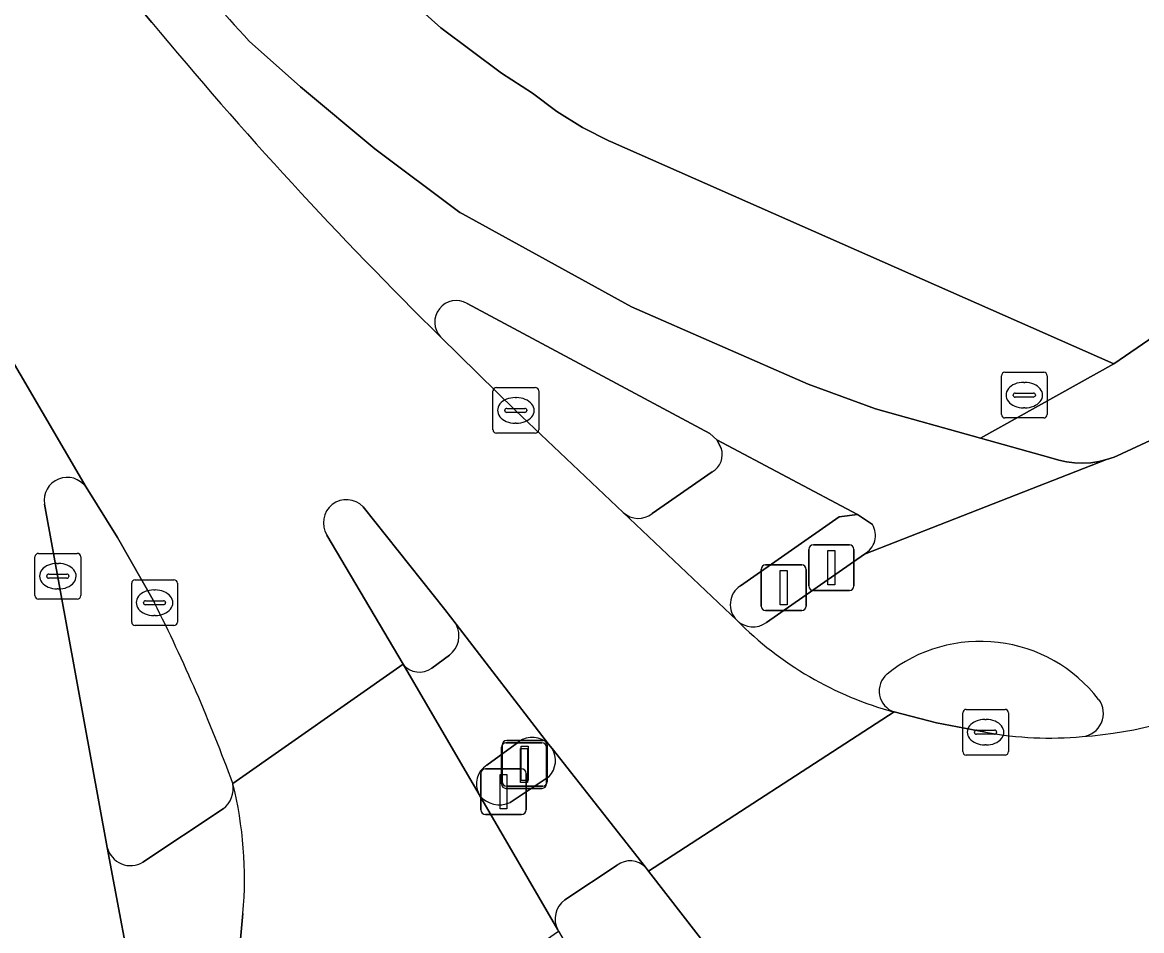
# Model space of a CAD drawing. Extents: x 157445 to 158888, y 383061 to 384688.
# Drawn here: x 158067.74 to 158092.26, y 383307.41 to 383327.31 of the extents above; entities that cross this region are included whole.
import ezdxf

# ---------------------------------------------------------------- set-up
doc = ezdxf.new("R2010")
doc.units = 0
for name, color, linetype in [('IMGEO_Brandkraan', 7, 'Continuous'), ('IMGEO_Drukknoppaal', 7, 'Continuous'), ('IMGEO_Erf', 7, 'Continuous'), ('IMGEO_Fietspad_gesloten', 7, 'Continuous'), ('IMGEO_Fietspad_open', 7, 'Continuous'), ('IMGEO_Kolk', 7, 'Continuous'), ('IMGEO_Lichtmast', 7, 'Continuous'), ('IMGEO_Rijbaan_lokaal_gesloten', 7, 'Continuous'), ('IMGEO_Rijbaan_regionaal_gesloten', 7, 'Continuous'), ('IMGEO_Verkeerseiland_open', 7, 'Continuous'), ('IMGEO_Verkeersregelinstallatiepaal', 7, 'Continuous'), ('IMGEO_Voetpad_open', 7, 'Continuous')]:
    doc.layers.add(name, color=color, linetype=linetype)

msp = doc.modelspace()

# ---------------------------------------------------------------- linework, layer by layer
at = {"layer": 'IMGEO_Brandkraan'}
for p, q in [((158089.188, 383318.715), (158089.188, 383319.567)), ((158089.263, 383319.641), (158090.115, 383319.641)), ((158090.189, 383319.567), (158090.189, 383318.715)), ((158089.49, 383319.184), (158089.888, 383319.184)), ((158089.676, 383319.421), (158089.701, 383319.421)), ((158089.447, 383319.135), (158089.447, 383319.147)), ((158089.885, 383319.098), (158089.487, 383319.098)), ((158089.931, 383319.147), (158089.931, 383319.135)), ((158089.699, 383318.861), (158089.674, 383318.861)), ((158090.115, 383318.641), (158089.263, 383318.641))]:
    msp.add_line(p, q, dxfattribs=at)
for points in [[(158089.188, 383318.715), (158089.188, 383319.567)], [(158089.263, 383319.641), (158090.115, 383319.641)], [(158090.189, 383319.567), (158090.189, 383318.715)], [(158090.115, 383318.641), (158089.263, 383318.641)]]:
    msp.add_lwpolyline(points, dxfattribs=at)
for centre, radius, start, end in [((158089.265, 383319.565), 0.0765, 91.552, 178.448), ((158089.265, 383319.565), 0.0765, 91.552, 178.448), ((158090.113, 383319.565), 0.0765, 1.552, 88.448), ((158090.113, 383319.565), 0.0765, 1.552, 88.448), ((158089.487, 383319.144), 0.0403, 85.8775, 175.7526), ((158089.892, 383319.146), 0.0386, 1.7309, 96.639), ((158089.484, 383319.134), 0.0366, 178.938, 274.7102), ((158089.888, 383319.141), 0.043, 264.8664, 352.4533), ((158089.265, 383318.717), 0.0765, 181.552, 268.448), ((158089.265, 383318.717), 0.0765, 181.552, 268.448), ((158090.113, 383318.717), 0.0765, 271.552, 358.448), ((158090.113, 383318.717), 0.0765, 271.552, 358.448)]:
    msp.add_arc(centre, radius, start, end, dxfattribs=at)
for centre, major_axis, ratio, start_param, end_param in [((158089.675, 383319.141), (-0.387, 0.002), 0.722429, 4.712389, 7.853982), ((158089.7, 383319.141), (-0.39, 0.002), 0.717154, 1.570796, 4.712389)]:
    msp.add_ellipse(centre, major_axis=major_axis, ratio=ratio, start_param=start_param, end_param=end_param, dxfattribs=at)
at = {"layer": 'IMGEO_Drukknoppaal'}
for p, q in [((158084.968, 383314.961), (158084.968, 383315.761)), ((158084.968, 383315.761), (158084.968, 383314.961)), ((158085.068, 383315.861), (158085.858, 383315.861)), ((158085.858, 383315.861), (158085.068, 383315.861)), ((158085.958, 383315.761), (158085.958, 383314.961)), ((158085.958, 383314.961), (158085.958, 383315.761)), ((158085.858, 383314.861), (158085.068, 383314.861)), ((158085.068, 383314.861), (158085.858, 383314.861))]:
    msp.add_line(p, q, dxfattribs=at)
msp.add_lwpolyline([(158085.388, 383315.736), (158085.538, 383315.736), (158085.538, 383314.986), (158085.388, 383314.986), (158085.388, 383315.736)], dxfattribs=at)
for centre, start, end in [((158085.068, 383315.761), 90, 180), ((158085.068, 383315.761), 90, 180), ((158085.858, 383315.761), 0, 90), ((158085.858, 383315.761), 360, 90), ((158085.068, 383314.961), 180, 270), ((158085.068, 383314.961), 180, 270), ((158085.858, 383314.961), 270, 0), ((158085.858, 383314.961), 270, 0)]:
    msp.add_arc(centre, 0.1, start, end, dxfattribs=at)
at = {"layer": 'IMGEO_Erf'}
msp.add_lwpolyline([(158110.929, 383421.479), (158069.427, 383393.097), (158069.337, 383393.213), (158047.833, 383378.409), (158044.309, 383375.924), (158044.138, 383374.89), (158043.948, 383373.738), (158068.108, 383338.592), (158073.921, 383330.452), (158074.547, 383329.507), (158075.677, 383328.294), (158076.91, 383327.188), (158078.238, 383326.196), (158078.92, 383325.754), (158079.45, 383325.355), (158080.013, 383325.005), (158080.605, 383324.706), (158080.623, 383324.698), (158091.649, 383319.824), (158139.528, 383352.671)], dxfattribs=at)
at = {"layer": 'IMGEO_Fietspad_gesloten'}
for points in [[(158152.816, 383357.16), (158140.312, 383348.615), (158135.385, 383345.248), (158132.283, 383343.128), (158108.338, 383326.764), (158105.822, 383325.112), (158103.248, 383323.538), (158103.132, 383323.471), (158096.141, 383319.86), (158094.176, 383318.949), (158091.832, 383317.862), (158091.819, 383317.856), (158091.658, 383317.784), (158091.49, 383317.728), (158086.187, 383315.66), (158084.039, 383314.161)], [(158071.031, 383328.834), (158070.099, 383327.885), (158070.577, 383327.307)], [(158077.38, 383323.11), (158077.324, 383323.144), (158075.46, 383324.533), (158073.835, 383325.895), (158072.708, 383326.898)], [(158069.138, 383317.122), (158064.797, 383324.553), (158063.971, 383324.064), (158064.041, 383323.933), (158065.072, 383321.754)], [(158086.187, 383315.66), (158091.49, 383317.728), (158091.318, 383317.686), (158091.143, 383317.661), (158090.967, 383317.651), (158090.79, 383317.656), (158090.615, 383317.678), (158090.442, 383317.715), (158090.273, 383317.767), (158088.729, 383318.198), (158086.429, 383318.84), (158084.957, 383319.38), (158081.085, 383321.075), (158077.38, 383323.11)], [(158077.485, 383321.149), (158082.803, 383318.298), (158082.953, 383318.16), (158086.034, 383316.525), (158086.362, 383316.306)], [(158070.364, 383305.299), (158070.262, 383305.696), (158069.602, 383309.232), (158068.227, 383316.754)]]:
    msp.add_lwpolyline(points, dxfattribs=at)
for centre, radius, start, end in [((158103.695, 383355.434), 42.125, 219.1576, 222.6419), ((158141.257, 383385.842), 91.771, 219.63083, 225.47359), ((158077.249, 383320.739), 0.473, 60.0492, 223.0518), ((158068.724, 383316.835), 0.504, 34.7135, 189.2792), ((158085.964, 383316.067), 0.464, 298.7427, 30.9423), ((158083.743, 383314.554), 0.492, 225.143, 307.0278), ((158088.838, 383319.588), 7.655, 224.6905, 254.8711), ((158088.726, 383310.472), 3.275, 37.7254, 128.6183), ((158086.996, 383312.66), 0.486, 130.1768, 251.3285), ((158090.417, 383320.064), 8.42, 273.6805, 298.4283), ((158090.911, 383312.168), 0.51, 275.3387, 37.1152)]:
    msp.add_arc(centre, radius, start, end, dxfattribs=at)
at = {"layer": 'IMGEO_Fietspad_open'}
for points in [[(158081.392, 383308.796), (158079.348, 383311.397)], [(158079.281, 383310.788), (158078.428, 383310.219)], [(158077.758, 383310.375), (158079.472, 383307.424)], [(158079.624, 383308.082), (158080.773, 383308.842)]]:
    msp.add_lwpolyline(points, dxfattribs=at)
for centre, radius, start, end in [((158078.914, 383311.137), 0.506, 316.5026, 30.9409), ((158078.189, 383310.708), 0.544, 217.692, 296.094), ((158081.056, 383308.467), 0.47, 44.4135, 127.0865), ((158079.923, 383307.666), 0.512, 125.71, 208.2753)]:
    msp.add_arc(centre, radius, start, end, dxfattribs=at)
at = {"layer": 'IMGEO_Kolk'}
for p, q in [((158078.051, 383318.38), (158078.051, 383319.232)), ((158078.126, 383319.306), (158078.978, 383319.306)), ((158079.052, 383319.232), (158079.052, 383318.38)), ((158078.539, 383319.086), (158078.564, 383319.086)), ((158078.31, 383318.8), (158078.31, 383318.812)), ((158078.748, 383318.763), (158078.35, 383318.763)), ((158078.353, 383318.849), (158078.751, 383318.849)), ((158078.794, 383318.812), (158078.794, 383318.8)), ((158078.562, 383318.526), (158078.537, 383318.526)), ((158078.978, 383318.306), (158078.126, 383318.306)), ((158068.019, 383314.748), (158068.019, 383315.6)), ((158068.094, 383315.674), (158068.946, 383315.674)), ((158069.02, 383315.6), (158069.02, 383314.748)), ((158068.507, 383315.454), (158068.532, 383315.454)), ((158068.278, 383315.168), (158068.278, 383315.18)), ((158068.716, 383315.131), (158068.318, 383315.131)), ((158068.321, 383315.217), (158068.719, 383315.217)), ((158068.762, 383315.18), (158068.762, 383315.168)), ((158070.137, 383314.167), (158070.137, 383315.019)), ((158070.212, 383315.093), (158071.064, 383315.093)), ((158071.138, 383315.019), (158071.138, 383314.167)), ((158068.53, 383314.894), (158068.505, 383314.894)), ((158070.625, 383314.873), (158070.65, 383314.873)), ((158068.946, 383314.674), (158068.094, 383314.674)), ((158070.396, 383314.587), (158070.396, 383314.599)), ((158070.834, 383314.55), (158070.436, 383314.55)), ((158070.439, 383314.636), (158070.837, 383314.636)), ((158070.88, 383314.599), (158070.88, 383314.587)), ((158070.648, 383314.313), (158070.623, 383314.313)), ((158071.064, 383314.093), (158070.212, 383314.093)), ((158088.339, 383311.33), (158088.339, 383312.182)), ((158088.414, 383312.256), (158089.266, 383312.256)), ((158089.34, 383312.182), (158089.34, 383311.33)), ((158088.827, 383312.036), (158088.852, 383312.036)), ((158088.598, 383311.75), (158088.598, 383311.762)), ((158089.036, 383311.713), (158088.638, 383311.713)), ((158088.641, 383311.799), (158089.039, 383311.799)), ((158089.082, 383311.762), (158089.082, 383311.75)), ((158088.85, 383311.476), (158088.825, 383311.476)), ((158089.266, 383311.256), (158088.414, 383311.256))]:
    msp.add_line(p, q, dxfattribs=at)
for points in [[(158078.051, 383318.38), (158078.051, 383319.232)], [(158078.126, 383319.306), (158078.978, 383319.306)], [(158079.052, 383319.232), (158079.052, 383318.38)], [(158078.978, 383318.306), (158078.126, 383318.306)], [(158068.019, 383314.748), (158068.019, 383315.6)], [(158068.094, 383315.674), (158068.946, 383315.674)], [(158069.02, 383315.6), (158069.02, 383314.748)], [(158070.137, 383314.167), (158070.137, 383315.019)], [(158070.212, 383315.093), (158071.064, 383315.093)], [(158071.138, 383315.019), (158071.138, 383314.167)], [(158068.946, 383314.674), (158068.094, 383314.674)], [(158071.064, 383314.093), (158070.212, 383314.093)], [(158088.339, 383311.33), (158088.339, 383312.182)], [(158088.414, 383312.256), (158089.266, 383312.256)], [(158089.34, 383312.182), (158089.34, 383311.33)], [(158089.266, 383311.256), (158088.414, 383311.256)]]:
    msp.add_lwpolyline(points, dxfattribs=at)
for centre, radius, start, end in [((158078.128, 383319.23), 0.0765, 91.552, 178.448), ((158078.128, 383319.23), 0.0765, 91.552, 178.448), ((158078.976, 383319.23), 0.0765, 1.552, 88.448), ((158078.976, 383319.23), 0.0765, 1.552, 88.448), ((158078.35, 383318.809), 0.0403, 85.8775, 175.7526), ((158078.347, 383318.799), 0.0366, 178.938, 274.7102), ((158078.751, 383318.806), 0.043, 264.8664, 352.4533), ((158078.755, 383318.811), 0.0386, 1.7309, 96.639), ((158078.128, 383318.382), 0.0765, 181.552, 268.448), ((158078.128, 383318.382), 0.0765, 181.552, 268.448), ((158078.976, 383318.382), 0.0765, 271.552, 358.448), ((158078.976, 383318.382), 0.0765, 271.552, 358.448), ((158068.096, 383315.598), 0.0765, 91.552, 178.448), ((158068.096, 383315.598), 0.0765, 91.552, 178.448), ((158068.944, 383315.598), 0.0765, 1.552, 88.448), ((158068.944, 383315.598), 0.0765, 1.552, 88.448), ((158068.318, 383315.177), 0.0403, 85.8775, 175.7526), ((158068.315, 383315.167), 0.0366, 178.938, 274.7102), ((158068.719, 383315.174), 0.043, 264.8664, 352.4533), ((158068.723, 383315.179), 0.0386, 1.7309, 96.639), ((158070.214, 383315.017), 0.0765, 91.552, 178.448), ((158070.214, 383315.017), 0.0765, 91.552, 178.448), ((158071.062, 383315.017), 0.0765, 1.552, 88.448), ((158071.062, 383315.017), 0.0765, 1.552, 88.448), ((158068.096, 383314.75), 0.0765, 181.552, 268.448), ((158068.096, 383314.75), 0.0765, 181.552, 268.448), ((158068.944, 383314.75), 0.0765, 271.552, 358.448), ((158068.944, 383314.75), 0.0765, 271.552, 358.448), ((158070.436, 383314.596), 0.0403, 85.8775, 175.7526), ((158070.433, 383314.586), 0.0366, 178.938, 274.7102), ((158070.837, 383314.593), 0.043, 264.8664, 352.4533), ((158070.841, 383314.598), 0.0386, 1.7309, 96.639), ((158070.214, 383314.169), 0.0765, 181.552, 268.448), ((158070.214, 383314.169), 0.0765, 181.552, 268.448), ((158071.062, 383314.169), 0.0765, 271.552, 358.448), ((158071.062, 383314.169), 0.0765, 271.552, 358.448), ((158088.416, 383312.18), 0.0765, 91.552, 178.448), ((158088.416, 383312.18), 0.0765, 91.552, 178.448), ((158089.264, 383312.18), 0.0765, 1.552, 88.448), ((158089.264, 383312.18), 0.0765, 1.552, 88.448), ((158088.638, 383311.759), 0.0403, 85.8775, 175.7526), ((158088.635, 383311.749), 0.0366, 178.938, 274.7102), ((158089.039, 383311.756), 0.043, 264.8664, 352.4533), ((158089.043, 383311.761), 0.0386, 1.7309, 96.639), ((158088.416, 383311.332), 0.0765, 181.552, 268.448), ((158088.416, 383311.332), 0.0765, 181.552, 268.448), ((158089.264, 383311.332), 0.0765, 271.552, 358.448), ((158089.264, 383311.332), 0.0765, 271.552, 358.448)]:
    msp.add_arc(centre, radius, start, end, dxfattribs=at)
for centre, major_axis, ratio, start_param, end_param in [((158078.538, 383318.806), (-0.387, 0.002), 0.722429, 4.712389, 7.853982), ((158078.563, 383318.806), (-0.39, 0.002), 0.717154, 1.570796, 4.712389), ((158068.506, 383315.174), (-0.387, 0.002), 0.722429, 4.712389, 7.853982), ((158068.531, 383315.174), (-0.39, 0.002), 0.717154, 1.570796, 4.712389), ((158070.624, 383314.593), (-0.387, 0.002), 0.722429, 4.712389, 7.853982), ((158070.649, 383314.593), (-0.39, 0.002), 0.717154, 1.570796, 4.712389), ((158088.826, 383311.756), (-0.387, 0.002), 0.722429, 4.712389, 7.853982), ((158088.851, 383311.756), (-0.39, 0.002), 0.717154, 1.570796, 4.712389)]:
    msp.add_ellipse(centre, major_axis=major_axis, ratio=ratio, start_param=start_param, end_param=end_param, dxfattribs=at)
at = {"layer": 'IMGEO_Lichtmast'}
for p, q in [((158078.251, 383310.672), (158078.251, 383311.472)), ((158078.251, 383311.472), (158078.251, 383310.672)), ((158078.351, 383311.572), (158079.141, 383311.572)), ((158079.141, 383311.572), (158078.351, 383311.572)), ((158079.241, 383311.472), (158079.241, 383310.672)), ((158079.241, 383310.672), (158079.241, 383311.472)), ((158077.786, 383310.054), (158077.786, 383310.854)), ((158077.786, 383310.854), (158077.786, 383310.054)), ((158077.886, 383310.954), (158078.676, 383310.954)), ((158078.676, 383310.954), (158077.886, 383310.954)), ((158078.776, 383310.854), (158078.776, 383310.054)), ((158078.776, 383310.054), (158078.776, 383310.854)), ((158079.141, 383310.572), (158078.351, 383310.572)), ((158078.351, 383310.572), (158079.141, 383310.572)), ((158078.676, 383309.954), (158077.886, 383309.954)), ((158077.886, 383309.954), (158078.676, 383309.954))]:
    msp.add_line(p, q, dxfattribs=at)
for points in [[(158078.671, 383311.447), (158078.821, 383311.447), (158078.821, 383310.697), (158078.671, 383310.697), (158078.671, 383311.447)], [(158078.206, 383310.829), (158078.356, 383310.829), (158078.356, 383310.079), (158078.206, 383310.079), (158078.206, 383310.829)]]:
    msp.add_lwpolyline(points, dxfattribs=at)
for centre, start, end in [((158078.351, 383311.472), 90, 180), ((158078.351, 383311.472), 90, 180), ((158079.141, 383311.472), 0, 90), ((158079.141, 383311.472), 360, 90), ((158077.886, 383310.854), 90, 180), ((158077.886, 383310.854), 90, 180), ((158078.676, 383310.854), 0, 90), ((158078.676, 383310.854), 360, 90), ((158078.351, 383310.672), 180, 270), ((158078.351, 383310.672), 180, 270), ((158079.141, 383310.672), 270, 0), ((158079.141, 383310.672), 270, 0), ((158077.886, 383310.054), 180, 270), ((158077.886, 383310.054), 180, 270), ((158078.676, 383310.054), 270, 0), ((158078.676, 383310.054), 270, 0)]:
    msp.add_arc(centre, 0.1, start, end, dxfattribs=at)
at = {"layer": 'IMGEO_Rijbaan_lokaal_gesloten'}
for points in [[(158034.621, 383367.917), (158049.316, 383346.594), (158053.355, 383340.722), (158061.135, 383329.361), (158063.971, 383324.064), (158064.797, 383324.553), (158069.138, 383317.122), (158069.823, 383316.018), (158070.635, 383314.594)], [(158070.577, 383327.307), (158070.099, 383327.885), (158071.031, 383328.834)], [(158083.396, 383314.205), (158080.904, 383316.572), (158078.547, 383318.805), (158076.903, 383320.416)], [(158075.207, 383316.693), (158076.995, 383314.445), (158077.246, 383314.12), (158079.27, 383311.497), (158079.348, 383311.397), (158081.392, 383308.796), (158081.456, 383308.715), (158086.84, 383312.199)], [(158072.353, 383310.632), (158076.081, 383313.244), (158074.415, 383316.076)], [(158077.758, 383310.375), (158077.747, 383310.394), (158076.081, 383313.244), (158072.353, 383310.632)], [(158072.574, 383307.785), (158072.476, 383306.738), (158072.492, 383306.533), (158072.504, 383306.388), (158071.971, 383302.175), (158079.489, 383307.394), (158079.472, 383307.424), (158077.758, 383310.375)]]:
    msp.add_lwpolyline(points, dxfattribs=at)
for centre, radius, start, end in [((158141.257, 383385.842), 91.771, 219.63083, 225.47359), ((158074.84, 383316.347), 0.504, 43.3743, 212.4657), ((158037.161, 383297.725), 37.484, 20.1402, 26.7447), ((158088.838, 383319.588), 7.655, 224.6905, 254.8711), ((158063.902, 383308.544), 8.706, 354.999, 13.8784)]:
    msp.add_arc(centre, radius, start, end, dxfattribs=at)
at = {"layer": 'IMGEO_Rijbaan_regionaal_gesloten'}
msp.add_lwpolyline([(158088.84, 383311.755), (158087.762, 383311.964), (158086.84, 383312.199), (158081.456, 383308.715), (158082.922, 383306.821)], dxfattribs=at)
for centre, radius, start, end in [((158090.417, 383320.064), 8.42, 273.6805, 298.4283), ((158090.234, 383319.25), 7.623, 259.4658, 275.4518)]:
    msp.add_arc(centre, radius, start, end, dxfattribs=at)
at = {"layer": 'IMGEO_Verkeerseiland_open'}
for points in [[(158083.049, 383317.98), (158082.953, 383318.16), (158082.803, 383318.298), (158077.485, 383321.149)], [(158076.903, 383320.416), (158078.547, 383318.805), (158080.904, 383316.572)], [(158081.538, 383316.548), (158082.851, 383317.458)], [(158070.635, 383314.594), (158069.823, 383316.018), (158069.138, 383317.122)], [(158068.227, 383316.754), (158069.602, 383309.232)], [(158077.246, 383314.12), (158076.995, 383314.445), (158075.207, 383316.693)], [(158086.362, 383316.306), (158086.034, 383316.525), (158085.632, 383316.473), (158083.469, 383314.961)], [(158074.415, 383316.076), (158076.081, 383313.244)], [(158084.039, 383314.161), (158086.187, 383315.66)], [(158076.713, 383313.161), (158077.095, 383313.443)], [(158086.84, 383312.199), (158087.762, 383311.964), (158088.84, 383311.755)], [(158078.616, 383311.546), (158077.915, 383311.036)], [(158079.348, 383311.397), (158079.27, 383311.497)], [(158078.428, 383310.219), (158079.281, 383310.788)], [(158077.747, 383310.394), (158077.758, 383310.375)], [(158070.385, 383308.909), (158072.142, 383310.076)], [(158080.773, 383308.842), (158079.624, 383308.082)], [(158081.456, 383308.715), (158081.392, 383308.796)], [(158082.922, 383306.821), (158081.456, 383308.715)], [(158079.472, 383307.424), (158079.489, 383307.394), (158080.736, 383305.272)]]:
    msp.add_lwpolyline(points, dxfattribs=at)
for centre, radius, start, end in [((158077.249, 383320.739), 0.473, 60.0492, 223.0518), ((158082.643, 383317.836), 0.431, 298.8921, 19.5634), ((158068.724, 383316.835), 0.504, 34.7135, 189.2792), ((158074.84, 383316.347), 0.504, 43.3743, 212.4657), ((158081.235, 383316.923), 0.482, 226.6744, 308.9898), ((158085.964, 383316.067), 0.464, 298.7427, 30.9423), ((158083.733, 383314.554), 0.485, 122.9328, 226.0364), ((158037.161, 383297.725), 37.484, 20.1402, 26.7447), ((158076.764, 383313.872), 0.542, 307.6433, 27.2095), ((158083.743, 383314.554), 0.492, 225.143, 307.0278), ((158088.726, 383310.472), 3.275, 37.7254, 128.6183), ((158076.44, 383313.533), 0.462, 218.846, 306.1904), ((158086.996, 383312.66), 0.486, 130.1768, 251.3285), ((158090.911, 383312.168), 0.51, 275.3387, 37.1152), ((158078.914, 383311.138), 0.505, 45.258, 126.1724), ((158090.234, 383319.25), 7.623, 259.4658, 275.4518), ((158078.914, 383311.137), 0.506, 316.5026, 30.9409), ((158078.171, 383310.626), 0.483, 121.9681, 208.703), ((158071.787, 383310.529), 0.576, 308.116, 10.3208), ((158078.189, 383310.708), 0.544, 217.692, 296.094), ((158070.112, 383309.358), 0.525, 193.8424, 301.3238), ((158081.056, 383308.467), 0.47, 44.4135, 127.0865), ((158079.923, 383307.666), 0.512, 125.71, 208.2753)]:
    msp.add_arc(centre, radius, start, end, dxfattribs=at)
at = {"layer": 'IMGEO_Verkeersregelinstallatiepaal'}
for p, q in [((158083.923, 383314.52), (158083.923, 383315.32)), ((158083.923, 383315.32), (158083.923, 383314.52)), ((158084.023, 383315.42), (158084.813, 383315.42)), ((158084.813, 383315.42), (158084.023, 383315.42)), ((158084.913, 383315.32), (158084.913, 383314.52)), ((158084.913, 383314.52), (158084.913, 383315.32)), ((158084.813, 383314.42), (158084.023, 383314.42)), ((158084.023, 383314.42), (158084.813, 383314.42)), ((158078.234, 383310.626), (158078.234, 383311.426)), ((158078.234, 383311.426), (158078.234, 383310.626)), ((158078.334, 383311.526), (158079.124, 383311.526)), ((158079.124, 383311.526), (158078.334, 383311.526)), ((158079.224, 383311.426), (158079.224, 383310.626)), ((158079.224, 383310.626), (158079.224, 383311.426)), ((158079.124, 383310.526), (158078.334, 383310.526)), ((158078.334, 383310.526), (158079.124, 383310.526))]:
    msp.add_line(p, q, dxfattribs=at)
for points in [[(158084.343, 383315.295), (158084.493, 383315.295), (158084.493, 383314.545), (158084.343, 383314.545), (158084.343, 383315.295)], [(158078.654, 383311.401), (158078.804, 383311.401), (158078.804, 383310.651), (158078.654, 383310.651), (158078.654, 383311.401)]]:
    msp.add_lwpolyline(points, dxfattribs=at)
for centre, start, end in [((158084.023, 383315.32), 90, 180), ((158084.023, 383315.32), 90, 180), ((158084.813, 383315.32), 0, 90), ((158084.813, 383315.32), 360, 90), ((158084.023, 383314.52), 180, 270), ((158084.023, 383314.52), 180, 270), ((158084.813, 383314.52), 270, 0), ((158084.813, 383314.52), 270, 0), ((158078.334, 383311.426), 90, 180), ((158078.334, 383311.426), 90, 180), ((158079.124, 383311.426), 0, 90), ((158079.124, 383311.426), 360, 90), ((158078.334, 383310.626), 180, 270), ((158078.334, 383310.626), 180, 270), ((158079.124, 383310.626), 270, 0), ((158079.124, 383310.626), 270, 0)]:
    msp.add_arc(centre, 0.1, start, end, dxfattribs=at)
at = {"layer": 'IMGEO_Voetpad_open'}
for points in [[(158072.708, 383326.898), (158073.835, 383325.895), (158075.46, 383324.533), (158077.324, 383323.144), (158077.38, 383323.11), (158081.085, 383321.075), (158084.957, 383319.38), (158086.429, 383318.84), (158088.729, 383318.198), (158091.649, 383319.824), (158080.623, 383324.698), (158080.605, 383324.706), (158080.013, 383325.005), (158079.45, 383325.355), (158078.92, 383325.754), (158078.238, 383326.196), (158076.91, 383327.188), (158075.677, 383328.294), (158074.547, 383329.507), (158073.921, 383330.452), (158068.108, 383338.592), (158043.948, 383373.738)], [(158139.528, 383352.671), (158091.649, 383319.824), (158088.729, 383318.198), (158090.273, 383317.767), (158090.442, 383317.715), (158090.615, 383317.678), (158090.79, 383317.656), (158090.967, 383317.651), (158091.143, 383317.661), (158091.318, 383317.686), (158091.49, 383317.728), (158091.658, 383317.784), (158091.819, 383317.856), (158091.832, 383317.862), (158094.176, 383318.949)], [(158083.469, 383314.961), (158085.632, 383316.473), (158086.034, 383316.525), (158082.953, 383318.16), (158083.049, 383317.98)], [(158082.851, 383317.458), (158081.538, 383316.548)], [(158080.904, 383316.572), (158083.396, 383314.205)], [(158079.27, 383311.497), (158077.246, 383314.12)], [(158077.095, 383313.443), (158076.713, 383313.161)], [(158076.081, 383313.244), (158077.747, 383310.394)], [(158077.915, 383311.036), (158078.616, 383311.546)], [(158072.142, 383310.076), (158070.385, 383308.909)], [(158069.602, 383309.232), (158070.262, 383305.696), (158070.483, 383306.002), (158071.72, 383306.883)], [(158072.476, 383306.738), (158072.574, 383307.785)]]:
    msp.add_lwpolyline(points, dxfattribs=at)
for centre, radius, start, end in [((158103.695, 383355.434), 42.125, 219.1576, 222.6419), ((158082.643, 383317.836), 0.431, 298.8921, 19.5634), ((158081.235, 383316.923), 0.482, 226.6744, 308.9898), ((158083.733, 383314.554), 0.485, 122.9328, 226.0364), ((158076.764, 383313.872), 0.542, 307.6433, 27.2095), ((158076.44, 383313.533), 0.462, 218.846, 306.1904), ((158078.914, 383311.138), 0.505, 45.258, 126.1724), ((158078.171, 383310.626), 0.483, 121.9681, 208.703), ((158071.787, 383310.529), 0.576, 308.116, 10.3208), ((158063.902, 383308.544), 8.706, 354.999, 13.8784), ((158070.112, 383309.358), 0.525, 193.8424, 301.3238)]:
    msp.add_arc(centre, radius, start, end, dxfattribs=at)

doc.saveas('drawing.dxf')
